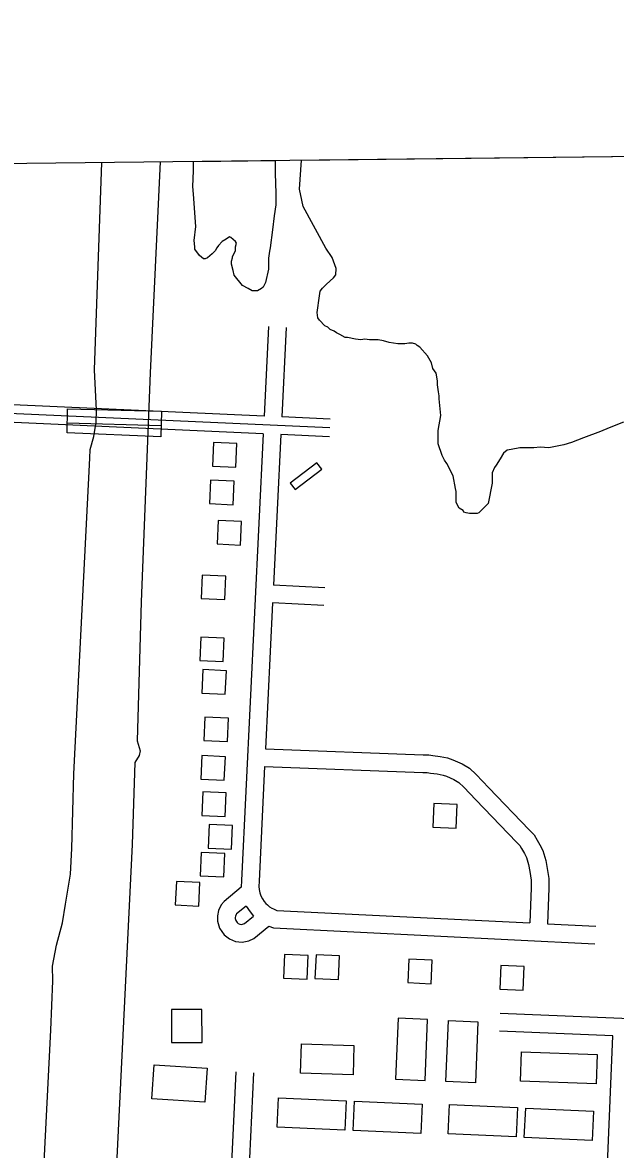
# Model space of a CAD drawing. Extents: x 3683402 to 3721514, y 487807 to 513565.
# Drawn here: x 3698550 to 3699558, y 509855 to 511772 of the extents above; entities that cross this region are included whole.
import ezdxf

# ---------------------------------------------------------------- set-up
doc = ezdxf.new("R2010")
doc.units = 0
for name, color, linetype in [('V-BLDG-OTLN', 7, 'Continuous'), ('V-BRDG-OTLN', 7, 'Continuous'), ('V-GRID-FRAM', 7, 'Continuous'), ('V-ROAD-CNTR', 7, 'Continuous'), ('V-SITE-VEGE', 7, 'Continuous'), ('V-TOPO-SHOR', 7, 'Continuous')]:
    doc.layers.add(name, color=color, linetype=linetype)

msp = doc.modelspace()

# ---------------------------------------------------------------- linework, layer by layer
at = {"layer": 'V-BLDG-OTLN'}
for points in [[(3698912.8, 511015.7), (3698914.6, 511055.7), (3698874.7, 511057.5), (3698872.9, 511017.5)], [(3699058.9, 511012.2), (3699050.4, 511023.3), (3699005.1, 510988.5), (3699013.7, 510977.4)], [(3698907.9, 510951.8), (3698909.7, 510991.7), (3698869.7, 510993.5), (3698867.9, 510953.6)], [(3698920.8, 510883.2), (3698922.6, 510923.1), (3698882.6, 510924.9), (3698880.8, 510885)], [(3698893.7, 510790.3), (3698895.5, 510830.3), (3698855.5, 510832.1), (3698853.7, 510792.1)], [(3698891.2, 510684.9), (3698892.9, 510724.8), (3698853, 510726.6), (3698851.2, 510686.7)], [(3698894.8, 510629.5), (3698896.6, 510669.4), (3698856.7, 510671.2), (3698854.9, 510631.3)], [(3698898.4, 510548.8), (3698900.2, 510588.8), (3698860.2, 510590.6), (3698858.4, 510550.6)], [(3698893.1, 510483.1), (3698894.9, 510523.1), (3698854.9, 510524.9), (3698853.1, 510484.9)], [(3698894.6, 510421.5), (3698896.4, 510461.5), (3698856.4, 510463.2), (3698854.6, 510423.3)], [(3699287.5, 510401.6), (3699289.3, 510441.5), (3699249.4, 510443.3), (3699247.6, 510403.4)], [(3698905.5, 510365.8), (3698907.2, 510405.8), (3698867.3, 510407.5), (3698865.5, 510367.6)], [(3698892.1, 510318.5), (3698893.9, 510358.5), (3698853.9, 510360.3), (3698852.1, 510320.3)], [(3698849.7, 510269), (3698851.5, 510309), (3698811.5, 510310.8), (3698809.7, 510270.8)], [(3699033.9, 510144.6), (3699035.7, 510184.6), (3698995.7, 510186.4), (3698993.9, 510146.4)], [(3699087.2, 510144.1), (3699089, 510184.1), (3699049.1, 510185.9), (3699047.3, 510145.9)], [(3699245, 510136.9), (3699246.8, 510176.9), (3699206.9, 510178.7), (3699205.1, 510138.7)], [(3699401.5, 510126), (3699403.3, 510165.9), (3699363.4, 510167.7), (3699361.6, 510127.8)], [(3698855.3, 510037), (3698855.1, 510093.1), (3698803, 510092.9), (3698803.2, 510036.8)], [(3699234.5, 509972.2), (3699238.9, 510075.9), (3699189, 510078.1), (3699184.5, 509974.4)], [(3699270.1, 509970.7), (3699274.6, 510074.4), (3699324.5, 510072.2), (3699320.1, 509968.5)], [(3699022.9, 509984.4), (3699024.3, 510034.3), (3699113.4, 510031.8), (3699112, 509981.8)], [(3699527.1, 510016.4), (3699525.4, 509966.4), (3699397, 509970.8), (3699398.7, 510020.7)], [(3698769.9, 509940.9), (3698773.5, 509998.8), (3698863.7, 509993.1), (3698860.1, 509935.2)], [(3699100.3, 509937.6), (3699098.1, 509887.7), (3698983, 509892.8), (3698985.2, 509942.7)], [(3699229.4, 509931.9), (3699227.2, 509882), (3699112.1, 509887.1), (3699114.3, 509937)], [(3699391.7, 509926), (3699389.4, 509876.1), (3699273.9, 509881.5), (3699276.3, 509931.5)], [(3699521.1, 509919.9), (3699518.8, 509870), (3699403.3, 509875.4), (3699405.7, 509925.4)]]:
    msp.add_lwpolyline(points, close=True, dxfattribs=at)
at = {"layer": 'V-BRDG-OTLN'}
msp.add_lwpolyline([(3698625.8, 511074.3), (3698626.6, 511114.9), (3698786.1, 511110.9), (3698785.3, 511067.4)], close=True, dxfattribs=at)
msp.add_lwpolyline([(3698626.1, 511091.2), (3698785.6, 511086.5), (3698785.6, 511086.5)], dxfattribs=at)
at = {"layer": 'V-GRID-FRAM'}
msp.add_lwpolyline([(3687448, 511403.5), (3719130.8, 511772.1), (3719350.3, 493590.7), (3687651.7, 493221.8), (3687448, 511403.5)], dxfattribs=at)
at = {"layer": 'V-ROAD-CNTR'}
for points in [[(3698968.3, 511255), (3698960.9, 511102.5)], [(3698998.3, 511253.5), (3698990.8, 511101.1)], [(3699072.5, 511082.4), (3698348.6, 511115.2)], [(3698960.9, 511102.5), (3698457.6, 511125.2)], [(3698959.4, 511072.5), (3698347.9, 511100.2)], [(3699073.2, 511097.4), (3698990.8, 511101.1)], [(3698959.4, 511072.5), (3698922.2, 510312.7), (3698921.6, 510301)], [(3698989.4, 511071.1), (3698976.8, 510814.7)], [(3699071.8, 511067.4), (3698989.4, 511071.1)], [(3699064, 510810.5), (3698976.8, 510814.7)], [(3698975.3, 510784.8), (3698963.2, 510536.5)], [(3699062.6, 510780.6), (3698975.3, 510784.8)], [(3698963.2, 510536.5), (3699231.2, 510526.1), (3699240.7, 510526), (3699247.9, 510524.9), (3699260.1, 510523.3), (3699272.8, 510520.9), (3699282, 510517.8), (3699297.6, 510510.7), (3699310.1, 510503.3), (3699321.5, 510493), (3699342.9, 510470.4), (3699411.4, 510398.8), (3699420.1, 510390.4), (3699425, 510381.1), (3699429.6, 510372.9), (3699435, 510363.3), (3699439.9, 510346.6), (3699442.2, 510332.6), (3699444.8, 510315.6), (3699444.9, 510299.4), (3699443, 510238.8)], [(3698961.7, 510506.6), (3698952.1, 510311.1), (3698951.7, 510302.5), (3698952.2, 510297.2), (3698953.4, 510291.6), (3698955.2, 510286.6), (3698957.8, 510281.4), (3698960.7, 510277), (3698963.7, 510273.5), (3698966.3, 510270.9), (3698970, 510267.9), (3698973.7, 510265.5), (3698976.7, 510264), (3698982.7, 510261.7), (3699413, 510240.3)], [(3698961.7, 510506.6), (3699230.5, 510496.1), (3699238.3, 510496), (3699243.8, 510495.2), (3699255.4, 510493.7), (3699265.2, 510491.8), (3699271, 510489.9), (3699283.7, 510484.1), (3699292.2, 510479.1), (3699300.5, 510471.5), (3699321.1, 510449.7), (3699390.2, 510377.6), (3699395.8, 510372.2), (3699398.7, 510366.8), (3699403.5, 510358.2), (3699407.2, 510351.6), (3699410.6, 510339.9), (3699412.6, 510327.8), (3699414.8, 510313.3), (3699414.9, 510299.8), (3699413, 510240.3)], [(3698921.6, 510301), (3698892.9, 510276.9), (3698887.8, 510270.9), (3698883.3, 510261.4), (3698881.4, 510252.4), (3698881.6, 510243.4), (3698885, 510231.2), (3698892.9, 510219.9), (3698901.9, 510213), (3698912.2, 510208.8), (3698923.3, 510207.6), (3698935, 510209.6), (3698943.5, 510213.5), (3698968.9, 510234.8)], [(3698930, 510268.9), (3698914.1, 510255.6), (3698913.2, 510254.5), (3698911.9, 510251.8), (3698911.5, 510249.5), (3698911.5, 510247.7), (3698912.5, 510244.2), (3698914.8, 510240.8), (3698916.9, 510239.3), (3698919.6, 510238.2), (3698922.4, 510237.8), (3698926, 510238.5), (3698927.3, 510239.1), (3698942.6, 510251.9)], [(3698930, 510268.9), (3698936.8, 510258.9), (3698942.6, 510251.9)], [(3698968.9, 510234.8), (3698976.5, 510231.9), (3699523.4, 510204.8)], [(3699443, 510238.8), (3699524.9, 510234.7)], [(3699818.3, 510067.2), (3699362.2, 510086.1)], [(3699553.8, 510048.1), (3699360.9, 510056.1)], [(3699540, 509706.1), (3699553.8, 510048.1)], [(3698912.7, 509986.9), (3698888, 509460.1)], [(3698942.6, 509985.5), (3698930.7, 509731.3)]]:
    msp.add_lwpolyline(points, dxfattribs=at)
at = {"layer": 'V-SITE-VEGE'}
for p, q in [((3698840.7, 511519.9), (3698840.8, 511536)), ((3698840.8, 511536), (3698979.5, 511537.7)), ((3698979.5, 511537.7), (3698979.5, 511515.5)), ((3699020.7, 511488.7), (3699024.5, 511538.2)), ((3699024.5, 511538.2), (3699612.8, 511545)), ((3698839.3, 511493.2), (3698840.7, 511519.9)), ((3698979.5, 511515.5), (3698980.7, 511482.1)), ((3698840.6, 511479.9), (3698839.3, 511493.2)), ((3698844.4, 511425.2), (3698840.6, 511479.9)), ((3698980.7, 511482.1), (3698980.6, 511462.1)), ((3699024.7, 511470), (3699020.7, 511488.7)), ((3698980.6, 511462.1), (3698977.9, 511443.5)), ((3699027.3, 511459.3), (3699024.7, 511470)), ((3699065.8, 511388.5), (3699027.3, 511459.3)), ((3698977.9, 511443.5), (3698975.2, 511419.4)), ((3698841.7, 511401.2), (3698844.4, 511425.2)), ((3698975.2, 511419.4), (3698971.1, 511388.8)), ((3698843, 511390.5), (3698841.7, 511401.2)), ((3698889.7, 511399.7), (3698883, 511393)), ((3698896.4, 511403.7), (3698889.7, 511399.7)), ((3698901.7, 511407.7), (3698896.4, 511403.7)), ((3698904.4, 511406.3), (3698901.7, 511407.7)), ((3698912.4, 511399.6), (3698904.4, 511406.3)), ((3698913.7, 511396.9), (3698912.4, 511399.6)), ((3698912.4, 511390.3), (3698913.7, 511396.9)), ((3698843, 511386.5), (3698843, 511390.5)), ((3698850.9, 511375.8), (3698843, 511386.5)), ((3698857.6, 511370.4), (3698850.9, 511375.8)), ((3698872.3, 511378.4), (3698864.3, 511371.7)), ((3698877.6, 511383.7), (3698872.3, 511378.4)), ((3698880.3, 511389), (3698877.6, 511383.7)), ((3698883, 511393), (3698880.3, 511389)), ((3698907, 511374.3), (3698912.3, 511383.6)), ((3698912.3, 511383.6), (3698912.4, 511390.3)), ((3698969.7, 511383.4), (3698968.4, 511371.4)), ((3698971.1, 511388.8), (3698969.7, 511383.4)), ((3699076.4, 511372.4), (3699065.8, 511388.5)), ((3698860.3, 511370.4), (3698857.6, 511370.4)), ((3698864.3, 511371.7), (3698860.3, 511370.4)), ((3698905.6, 511366.3), (3698907, 511371.6)), ((3698905.6, 511360.9), (3698905.6, 511366.3)), ((3698908.2, 511350.3), (3698905.6, 511360.9)), ((3698907, 511371.6), (3698907, 511374.3)), ((3698968.4, 511371.4), (3698968.3, 511352.7)), ((3699083.1, 511353.7), (3699076.4, 511372.4)), ((3698909.6, 511342.2), (3698908.2, 511350.3)), ((3698924.2, 511324.9), (3698909.6, 511342.2)), ((3698968.3, 511352.7), (3698962.9, 511330.1)), ((3699067, 511327.1), (3699079, 511337.7)), ((3699079, 511337.7), (3699083, 511343.1)), ((3699083, 511343.1), (3699083.1, 511353.7)), ((3698933.5, 511319.5), (3698924.2, 511324.9)), ((3698940.2, 511315.5), (3698933.5, 511319.5)), ((3698956.2, 511319.4), (3698949.5, 511315.4)), ((3698958.9, 511322.1), (3698956.2, 511319.4)), ((3698962.9, 511330.1), (3698958.9, 511322.1)), ((3699056.2, 511315.1), (3699060.3, 511320.4)), ((3699060.3, 511320.4), (3699067, 511327.1)), ((3698949.5, 511315.4), (3698940.2, 511315.5)), ((3699050.8, 511279.1), (3699054.9, 511307.1)), ((3699054.9, 511307.1), (3699056.2, 511315.1)), ((3699052.1, 511269.8), (3699050.8, 511279.1)), ((3699054.8, 511265.7), (3699052.1, 511269.8)), ((3699064.1, 511256.4), (3699054.8, 511265.7)), ((3699069.4, 511253.7), (3699064.1, 511256.4)), ((3699073.4, 511249.7), (3699069.4, 511253.7)), ((3699080.1, 511247), (3699073.4, 511249.7)), ((3699084.1, 511244.3), (3699080.1, 511247)), ((3699089.4, 511241.6), (3699084.1, 511244.3)), ((3699098.7, 511236.3), (3699089.4, 511241.6)), ((3699102.7, 511236.2), (3699098.7, 511236.3)), ((3699116.1, 511233.5), (3699102.7, 511236.2)), ((3699125.4, 511232.2), (3699116.1, 511233.5)), ((3699132.1, 511233.5), (3699125.4, 511232.2)), ((3699140.1, 511232.1), (3699132.1, 511233.5)), ((3699154.7, 511232.1), (3699140.1, 511232.1)), ((3699164.1, 511230.7), (3699154.7, 511232.1)), ((3699173.4, 511228), (3699164.1, 511230.7)), ((3699188.1, 511225.3), (3699173.4, 511228)), ((3699200.1, 511225.3), (3699188.1, 511225.3)), ((3699206.8, 511226.6), (3699200.1, 511225.3)), ((3699213.4, 511226.6), (3699206.8, 511226.6)), ((3699218.8, 511225.2), (3699213.4, 511226.6)), ((3699221.4, 511222.5), (3699218.8, 511225.2)), ((3699225.4, 511219.9), (3699221.4, 511222.5)), ((3699238.7, 511205.1), (3699225.4, 511219.9)), ((3699245.4, 511193.1), (3699238.7, 511205.1)), ((3699248, 511183.8), (3699245.4, 511193.1)), ((3699253.3, 511175.7), (3699248, 511183.8)), ((3699255.9, 511162.4), (3699253.3, 511175.7)), ((3699255.9, 511155.7), (3699255.9, 511162.4)), ((3699257.2, 511143.7), (3699255.9, 511155.7)), ((3699258.5, 511137), (3699257.2, 511143.7)), ((3699258.5, 511131.7), (3699258.5, 511137)), ((3699261.1, 511103.7), (3699258.5, 511131.7)), ((3699257, 511078.3), (3699261.1, 511103.7)), ((3699572, 511092), (3699547.9, 511082.8)), ((3699257, 511055.6), (3699257, 511078.3)), ((3699533.2, 511076.1), (3699503.8, 511065.6)), ((3699547.9, 511082.8), (3699533.2, 511076.1)), ((3699263.6, 511035.6), (3699257, 511055.6)), ((3699430.4, 511049.8), (3699419.7, 511048.5)), ((3699445.1, 511048.4), (3699430.4, 511049.8)), ((3699470.4, 511053.6), (3699445.1, 511048.4)), ((3699483.8, 511057.6), (3699470.4, 511053.6)), ((3699503.8, 511065.6), (3699483.8, 511057.6)), ((3699267.5, 511027.6), (3699263.6, 511035.6)), ((3699367.7, 511039.3), (3699362.3, 511030)), ((3699374.3, 511044.6), (3699367.7, 511039.3)), ((3699381, 511045.9), (3699374.3, 511044.6)), ((3699395.7, 511048.5), (3699381, 511045.9)), ((3699419.7, 511048.5), (3699395.7, 511048.5)), ((3699271.5, 511022.2), (3699267.5, 511027.6)), ((3699282.1, 511000.8), (3699271.5, 511022.2)), ((3699352.9, 511015.3), (3699348.9, 511006)), ((3699355.6, 511019.3), (3699352.9, 511015.3)), ((3699362.3, 511030), (3699355.6, 511019.3)), ((3699286.1, 510979.5), (3699282.1, 511000.8)), ((3699348.9, 511006), (3699348.8, 510988.6)), ((3699287.4, 510974.1), (3699286.1, 510979.5)), ((3699287.3, 510955.5), (3699287.4, 510974.1)), ((3699348.8, 510988.6), (3699342, 510954)), ((3699292.6, 510946.1), (3699287.3, 510955.5)), ((3699342, 510954), (3699326, 510938)), ((3699299.3, 510942.1), (3699292.6, 510946.1)), ((3699300.6, 510939.4), (3699299.3, 510942.1)), ((3699304.6, 510938.1), (3699300.6, 510939.4)), ((3699310, 510936.7), (3699304.6, 510938.1)), ((3699323.3, 510936.7), (3699310, 510936.7)), ((3699326, 510938), (3699323.3, 510936.7))]:
    msp.add_line(p, q, dxfattribs=at)
at = {"layer": 'V-TOPO-SHOR'}
for points in [[(3698514.6, 508216.6), (3698551.6, 509136.5), (3698597.8, 510057.8), (3698601.6, 510141.8), (3698601, 510166.7), (3698607.5, 510202.3), (3698617.6, 510240.7), (3698622.7, 510272), (3698631.4, 510323.3), (3698633.7, 510366.7), (3698636.9, 510494.2), (3698664.2, 511031), (3698664.9, 511045.9), (3698671.4, 511068), (3698675, 511092.2), (3698675.8, 511112.8), (3698672.5, 511181.2), (3698684.6, 511534.2)], [(3698783.8, 511535.4), (3698767.1, 511175.9), (3698751.7, 510786.5), (3698744.6, 510550.1), (3698750.2, 510533), (3698748.1, 510525.2), (3698740.9, 510513.1), (3698736.2, 510373.5), (3698692.9, 509481.4)]]:
    msp.add_lwpolyline(points, dxfattribs=at)

doc.saveas('drawing.dxf')
